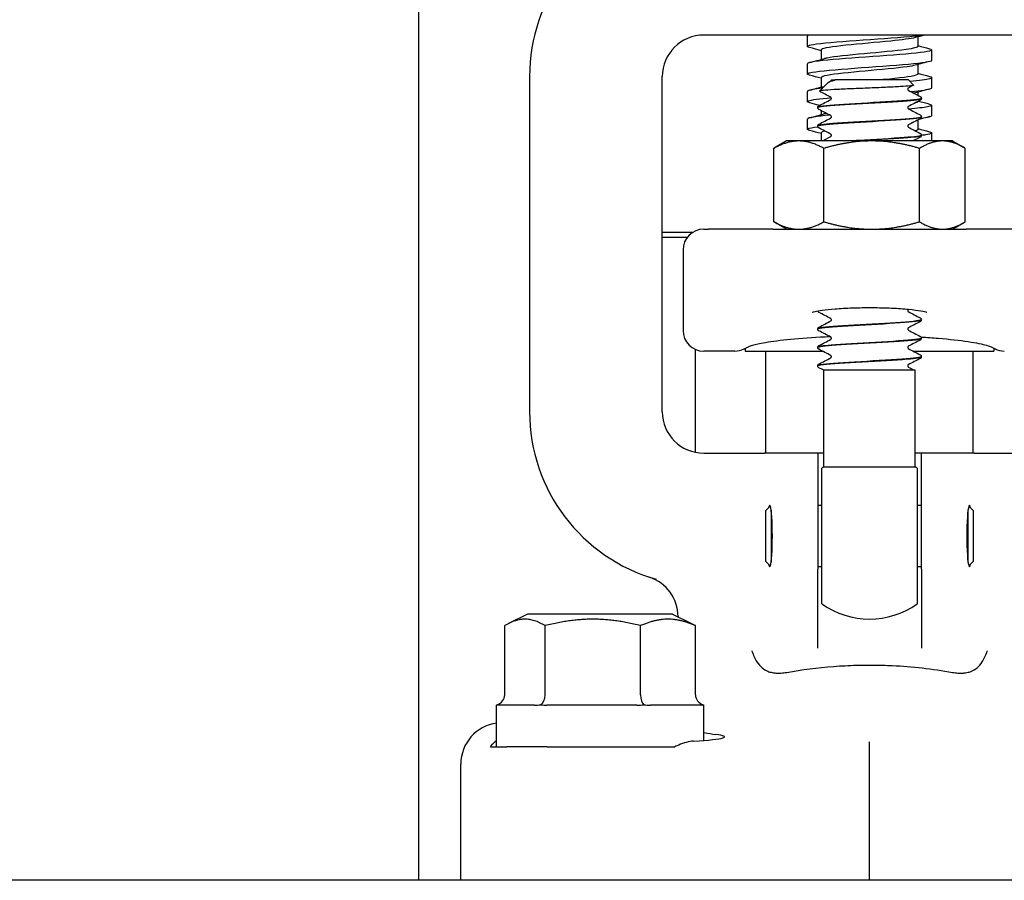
# Model space of a CAD drawing. Header units: inches. Extents: x 5 to 1128, y -85 to 748.
# Tile 587 of 656: x 916.86 to 919.83, y 337.61 to 340.2. Entities that reach past the tile are written whole.
import ezdxf

# ---------------------------------------------------------------- set-up
doc = ezdxf.new("R2010")
doc.units = ezdxf.units.IN
doc.header["$LTSCALE"] = 32
doc.header["$MEASUREMENT"] = 0
doc.layers.add('Visible (ANSI)', color=7, linetype='Continuous', lineweight=30)

msp = doc.modelspace()

# ---------------------------------------------------------------- linework, layer by layer
at = {"layer": 'Visible (ANSI)'}
for p, q in [((918.06578, 340.60867), (918.06578, 337.60867)), ((918.94613, 340.15617), (918.92578, 340.15617)), ((919.90544, 340.15617), (918.94613, 340.15617)), ((919.23828, 340.12229), (919.23828, 340.15318)), ((919.57162, 340.15096), (919.57162, 340.12229)), ((919.27995, 340.11152), (919.27995, 340.08285)), ((919.61328, 340.08063), (919.61328, 340.11152)), ((919.23828, 340.03896), (919.23828, 340.06985)), ((919.57162, 340.06763), (919.57162, 340.03896)), ((918.40078, 340.03117), (918.40078, 339.02117)), ((918.80078, 339.02117), (918.80078, 340.03117)), ((919.29946, 340.01212), (919.27476, 339.98742)), ((919.27995, 340.02819), (919.27995, 339.99952)), ((919.31072, 340.02117), (919.322, 340.02117)), ((919.31072, 340.02115), (919.31072, 340.02117)), ((919.54305, 340.02117), (919.322, 340.02117)), ((919.54305, 340.02117), (919.55852, 340.00571)), ((919.61328, 339.99729), (919.61328, 340.02818)), ((919.23828, 339.95563), (919.23828, 339.98652)), ((919.57162, 339.98429), (919.57162, 339.97467)), ((919.57162, 339.9564), (919.57162, 339.95563)), ((919.58203, 339.96524), (919.58203, 339.96583)), ((919.26953, 339.93744), (919.26953, 339.93802)), ((919.27995, 339.9286), (919.27995, 339.91619)), ((919.61328, 339.91396), (919.61328, 339.94485)), ((919.23828, 339.87229), (919.23828, 339.90318)), ((919.57162, 339.90079), (919.57162, 339.87229)), ((919.58203, 339.90963), (919.58203, 339.91021)), ((919.26953, 339.88183), (919.26953, 339.88241)), ((919.17578, 339.83717), (919.14124, 339.81723)), ((919.21256, 339.83717), (919.17578, 339.83717)), ((919.43221, 339.83717), (919.21256, 339.83717)), ((919.27995, 339.86152), (919.27995, 339.83717)), ((919.64543, 339.83717), (919.43221, 339.83717)), ((919.58203, 339.85402), (919.58203, 339.8546)), ((919.61328, 339.83717), (919.61328, 339.86152)), ((919.67578, 339.83717), (919.64543, 339.83717)), ((919.67578, 339.83717), (919.71033, 339.81723)), ((919.1372, 339.5935), (919.1372, 339.81484)), ((919.28792, 339.5935), (919.28792, 339.81484)), ((919.5765, 339.5935), (919.5765, 339.81484)), ((919.71436, 339.5935), (919.71436, 339.81484)), ((918.92578, 339.57117), (918.94003, 339.57117)), ((919.13433, 339.57117), (918.94003, 339.57117)), ((919.13433, 339.57117), (919.71723, 339.57117)), ((919.17578, 339.57117), (919.14124, 339.59111)), ((919.67578, 339.57117), (919.71033, 339.59111)), ((919.91153, 339.57117), (919.71723, 339.57117)), ((918.80078, 339.56179), (918.89286, 339.56179)), ((918.87578, 339.54617), (918.80078, 339.54617)), ((918.86328, 339.50867), (918.86328, 339.26622)), ((919.58203, 339.29791), (919.58203, 339.29849)), ((919.26953, 339.2701), (919.26953, 339.27069)), ((919.58203, 339.2423), (919.58203, 339.24288)), ((919.05078, 339.21196), (919.05078, 339.20372)), ((919.26953, 339.21449), (919.26953, 339.21508)), ((919.80078, 339.21196), (919.80078, 339.20372)), ((918.90078, 338.89869), (918.90078, 339.20894)), ((919.01953, 339.20372), (918.92578, 339.20372)), ((919.05078, 339.20372), (919.28363, 339.20372)), ((919.11328, 338.89617), (919.11328, 339.20372)), ((919.55711, 339.20372), (919.80078, 339.20372)), ((919.58203, 339.18669), (919.58203, 339.18727)), ((919.73828, 338.89617), (919.73828, 339.20372)), ((919.26953, 339.15888), (919.26953, 339.15946)), ((919.28828, 339.14617), (919.28733, 339.14617)), ((919.56328, 339.14617), (919.28828, 339.14617)), ((919.28828, 338.85496), (919.28828, 339.14617)), ((919.56328, 338.85496), (919.56328, 339.14617)), ((918.92578, 338.89617), (918.94613, 338.89617)), ((918.94613, 338.89617), (919.10907, 338.89617)), ((919.15672, 338.89617), (919.10907, 338.89617)), ((919.19664, 338.89617), (919.15672, 338.89617)), ((919.26953, 338.89617), (919.19664, 338.89617)), ((919.28828, 338.89617), (919.26953, 338.89617)), ((919.26953, 338.89617), (919.26953, 338.54629)), ((919.58203, 338.89617), (919.56328, 338.89617)), ((919.58203, 338.54629), (919.58203, 338.89617)), ((919.65493, 338.89617), (919.58203, 338.89617)), ((919.69484, 338.89617), (919.65493, 338.89617)), ((919.7425, 338.89617), (919.69484, 338.89617)), ((919.7425, 338.89617), (919.90544, 338.89617)), ((919.28828, 338.85496), (919.56328, 338.85496)), ((919.28203, 338.44163), (919.28203, 338.85071)), ((919.56953, 338.85071), (919.56953, 338.44163)), ((919.11328, 338.72304), (919.12645, 338.73621)), ((919.28203, 338.73867), (919.26953, 338.73867)), ((919.58203, 338.73867), (919.56953, 338.73867)), ((919.73828, 338.72304), (919.72511, 338.73621)), ((919.11328, 338.56929), (919.11328, 338.72304)), ((919.12891, 338.72449), (919.12891, 338.56785)), ((919.72266, 338.56785), (919.72266, 338.72449)), ((919.73828, 338.72304), (919.73828, 338.56929)), ((919.11328, 338.56929), (919.12645, 338.55612)), ((919.73828, 338.56929), (919.72511, 338.55612)), ((919.28203, 338.55367), (919.26953, 338.55367)), ((919.26953, 338.3079), (919.26953, 338.54629)), ((919.58203, 338.55367), (919.56953, 338.55367)), ((919.58203, 338.54629), (919.58203, 338.3079)), ((918.39453, 338.41117), (918.33744, 338.38262)), ((918.83203, 338.41117), (918.39453, 338.41117)), ((918.83203, 338.41117), (918.88913, 338.38262)), ((918.84828, 338.40352), (918.84828, 338.40304)), ((918.32571, 338.16742), (918.32571, 338.37621)), ((918.44771, 338.16742), (918.44771, 338.37621)), ((918.73528, 338.16742), (918.73528, 338.37621)), ((918.90086, 338.16742), (918.90086, 338.37621)), ((918.41595, 338.13617), (918.30078, 338.13617)), ((918.30078, 338.01117), (918.30078, 338.13617)), ((918.72447, 338.13617), (918.45307, 338.13617)), ((918.9218, 338.13617), (918.76554, 338.13617)), ((918.92578, 338.13617), (918.92575, 338.13617)), ((918.92578, 338.03022), (918.92578, 338.13617)), ((919.42578, 337.90082), (919.42578, 338.0257)), ((918.28275, 338.01117), (918.30078, 338.01117)), ((918.30078, 338.01117), (918.32756, 338.01117)), ((918.32756, 338.01117), (918.33254, 338.01117)), ((918.45373, 338.01117), (918.33254, 338.01117)), ((918.45373, 338.01117), (918.83896, 338.01117)), ((918.19328, 337.60867), (918.19328, 337.95907)), ((919.42578, 337.60867), (919.42578, 337.90082)), ((948.55578, 337.60867), (914.05578, 337.60867))]:
    msp.add_line(p, q, dxfattribs=at)
for centre, radius, start, end in [((918.92578, 340.03117), 0.525, 105.80306, 180), ((918.92578, 340.03117), 0.125, 90, 180), ((918.92578, 339.50867), 0.0625, 90, 180), ((918.92578, 339.26622), 0.0625, 180, 270), ((919.01953, 339.26622), 0.0625, 270, 296.56505), ((919.83203, 339.26622), 0.0625, 243.43495, 270), ((918.92578, 339.02117), 0.525, 180, 254.19694), ((918.92578, 339.02117), 0.125, 180, 270), ((919.42578, 338.64617), 0.25, 123.36701, 125.09963), ((919.42578, 338.64617), 0.25, 54.90037, 56.63299), ((918.72328, 338.40352), 0.125, 0, 71.84803), ((919.42578, 338.64617), 0.25, 234.90037, 305.09963)]:
    msp.add_arc(centre, radius, start, end, dxfattribs=at)
for centre, major_axis, ratio, start_param, end_param in [((919.1246, 338.64617), (0, 0.0925), 0.0874887, 2.7361762, 6.6886017), ((919.72696, 338.64617), (0, 0.0925), 0.0874887, 5.8777689, 9.8301944), ((918.28976, 338.16742), (0.03595, 0), 0.8693335, 5.0590358, 6.2831853), ((918.42701, 338.16742), (0, -0.03125), 0.662309, 0.3466468, 1.5707963), ((918.75053, 338.16742), (0, -0.03125), 0.4879975, 4.712389, 5.9365385), ((918.93681, 338.16742), (0.03595, 0), 0.8693335, 3.1415927, 4.3657422), ((918.31876, 337.9585), (-0.10779, 0.06457), 0.9948398, 5.3935797, 6.8206087), ((918.61328, 338.04109), (-0.375, 0), 0.0524078, 2.4220006, 3.5274759)]:
    msp.add_ellipse(centre, major_axis=major_axis, ratio=ratio, start_param=start_param, end_param=end_param, dxfattribs=at)
for points, knots in [([(919.24498, 340.11875), (919.23171, 340.12238), (919.2393, 340.126), (919.26618, 340.12962), (919.29626, 340.13368), (919.34981, 340.13773), (919.40683, 340.14179), (919.46384, 340.14584), (919.52303, 340.14989), (919.5623, 340.15394), (919.56949, 340.15469), (919.57598, 340.15543), (919.58173, 340.15617)], [-119.647505, -119.647505, -119.647505, -119.647505, -118.8280574, -118.8280574, -118.8280574, -117.9109695, -117.9109695, -117.9109695, -116.994168, -116.994168, -116.994168, -116.826406, -116.826406, -116.826406, -116.826406]), ([(919.56325, 340.1487), (919.55046, 340.14525), (919.52369, 340.14181), (919.48961, 340.13836), (919.44742, 340.13409), (919.39521, 340.12983), (919.35431, 340.12556), (919.31352, 340.1213), (919.2851, 340.11705), (919.28062, 340.11279), (919.28017, 340.11237), (919.27997, 340.11194), (919.27999, 340.11152)], [116.5770818, 116.5770818, 116.5770818, 116.5770818, 117.3567332, 117.3567332, 117.3567332, 118.3219159, 118.3219159, 118.3219159, 119.2846371, 119.2846371, 119.2846371, 119.3805208, 119.3805208, 119.3805208, 119.3805208]), ([(919.60633, 340.11506), (919.61335, 340.11318), (919.61512, 340.11131), (919.61096, 340.10943), (919.60207, 340.10542), (919.56631, 340.10141), (919.51675, 340.0974), (919.46721, 340.0934), (919.40497, 340.08939), (919.35279, 340.08538), (919.30062, 340.08138), (919.25964, 340.07737), (919.24482, 340.07336), (919.24049, 340.07219), (919.23842, 340.07102), (919.2385, 340.06985)], [115.971944, 115.971944, 115.971944, 115.971944, 116.3964197, 116.3964197, 116.3964197, 117.3031904, 117.3031904, 117.3031904, 118.2096177, 118.2096177, 118.2096177, 119.1157111, 119.1157111, 119.1157111, 119.3805208, 119.3805208, 119.3805208, 119.3805208]), ([(919.57143, 340.12229), (919.5712, 340.11913), (919.55862, 340.11596), (919.53574, 340.11279), (919.50491, 340.10852), (919.45623, 340.10425), (919.40959, 340.09998), (919.36297, 340.09572), (919.31969, 340.09145), (919.29743, 340.08719), (919.29382, 340.0865), (919.29078, 340.0858), (919.28831, 340.08511)], [116.2389282, 116.2389282, 116.2389282, 116.2389282, 116.9556341, 116.9556341, 116.9556341, 117.920977, 117.920977, 117.920977, 118.8859376, 118.8859376, 118.8859376, 119.0423672, 119.0423672, 119.0423672, 119.0423672]), ([(919.24513, 340.03542), (919.23425, 340.0384), (919.23693, 340.04139), (919.25366, 340.04437), (919.27644, 340.04843), (919.32477, 340.0525), (919.38051, 340.05656), (919.43624, 340.06062), (919.49812, 340.06468), (919.54295, 340.06875), (919.58666, 340.07271), (919.6132, 340.07667), (919.61328, 340.08063)], [-125.9306903, -125.9306903, -125.9306903, -125.9306903, -125.2559201, -125.2559201, -125.2559201, -124.3367513, -124.3367513, -124.3367513, -123.417888, -123.417888, -123.417888, -122.5221135, -122.5221135, -122.5221135, -122.5221135]), ([(919.56308, 340.06537), (919.55756, 340.06383), (919.54935, 340.06229), (919.53864, 340.06076), (919.50857, 340.05644), (919.4597, 340.05212), (919.41241, 340.0478), (919.36519, 340.04349), (919.32093, 340.03918), (919.29805, 340.03486), (919.28624, 340.03264), (919.2803, 340.03041), (919.28029, 340.02819)], [122.8602671, 122.8602671, 122.8602671, 122.8602671, 123.207942, 123.207942, 123.207942, 124.1847103, 124.1847103, 124.1847103, 125.1601902, 125.1601902, 125.1601902, 125.6637061, 125.6637061, 125.6637061, 125.6637061]), ([(919.29946, 340.01212), (919.29991, 340.01256), (919.30047, 340.01301), (919.30459, 340.01578), (919.31096, 340.01813), (919.32004, 340.02057)], [-0.14549402, -0.14549402, -0.14549402, -0.14549402, -0.12168954, -0.12168954, 0, 0, 0, 0]), ([(919.3091, 340.01777), (919.30913, 340.01779), (919.30929, 340.01788), (919.30978, 340.0184), (919.31006, 340.01874), (919.31054, 340.01975), (919.31072, 340.02044), (919.31072, 340.02115)], [0.005742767, 0.005742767, 0.005742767, 0.005742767, 0.02135506, 0.02135506, 0.032660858, 0.032660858, 0.044379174, 0.044379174, 0.044379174, 0.044379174]), ([(919.57139, 340.03896), (919.57148, 340.0377), (919.56962, 340.03644), (919.56572, 340.03518), (919.55234, 340.03085), (919.51528, 340.02653), (919.47001, 340.02221), (919.46636, 340.02187), (919.46267, 340.02152), (919.45895, 340.02117)], [122.5221135, 122.5221135, 122.5221135, 122.5221135, 122.8074999, 122.8074999, 122.8074999, 123.7848109, 123.7848109, 123.7848109, 123.8635183, 123.8635183, 123.8635183, 123.8635183]), ([(919.60632, 340.03173), (919.61489, 340.02941), (919.61545, 340.02709), (919.60711, 340.02477), (919.59746, 340.02209), (919.57602, 340.01941), (919.5473, 340.01672)], [122.2551293, 122.2551293, 122.2551293, 122.2551293, 122.779391, 122.779391, 122.779391, 123.3864156, 123.3864156, 123.3864156, 123.3864156]), ([(919.28348, 339.9959), (919.26034, 339.99336), (919.24476, 339.99083), (919.23997, 339.9883), (919.23885, 339.98771), (919.23832, 339.98711), (919.23836, 339.98652)], [124.95658952, 124.95658952, 124.95658952, 124.95658952, 125.52946032, 125.52946032, 125.52946032, 125.66370614, 125.66370614, 125.66370614, 125.66370614]), ([(919.55852, 340.00571), (919.55863, 340.0056), (919.55867, 340.00549), (919.55841, 340.00461), (919.55475, 340.00386), (919.54094, 340.00235), (919.53083, 340.0016), (919.50531, 340.00008), (919.49008, 339.99933), (919.45637, 339.99782), (919.43818, 339.99707), (919.40117, 339.99556), (919.3827, 339.99481), (919.34793, 339.99329), (919.33201, 339.99254), (919.30487, 339.99103), (919.29399, 339.99028), (919.27887, 339.98876), (919.27487, 339.98801), (919.27461, 339.9871), (919.27475, 339.98693), (919.27506, 339.98677)], [-1.3014574, -1.3014574, -1.3014574, -1.3014574, -1.2822742, -1.2822742, -1.1486049, -1.1486049, -1.0127327, -1.0127327, -0.8746582, -0.8746582, -0.7343822, -0.7343822, -0.5919052, -0.5919052, -0.4472279, -0.4472279, -0.3003508, -0.3003508, -0.1512747, -0.1512747, -0.1188582, -0.1188582, -0.1188582, -0.1188582]), ([(919.54247, 339.99671), (919.54247, 339.99671), (919.54231, 339.99664), (919.54178, 339.99609), (919.54151, 339.99575), (919.54103, 339.99473), (919.54085, 339.99404), (919.54085, 339.99334)], [0.003893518, 0.003893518, 0.003893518, 0.003893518, 0.02135506, 0.02135506, 0.032660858, 0.032660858, 0.044379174, 0.044379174, 0.044379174, 0.044379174]), ([(919.54085, 339.99334), (919.54085, 339.99227), (919.54129, 339.99127), (919.542, 339.99031), (919.54225, 339.99012), (919.54244, 339.98998), (919.54247, 339.98997), (919.54247, 339.98997)], [0, 0, 0, 0, 0.017919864, 0.017919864, 0.032518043, 0.032518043, 0.040461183, 0.040461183, 0.040461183, 0.040461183]), ([(919.54973, 339.98606), (919.58183, 339.98911), (919.60421, 339.99216), (919.61097, 339.99521), (919.61251, 339.9959), (919.61323, 339.9966), (919.61317, 339.99729)], [-129.65259861, -129.65259861, -129.65259861, -129.65259861, -128.96260318, -128.96260318, -128.96260318, -128.8052988, -128.8052988, -128.8052988, -128.8052988]), ([(919.24524, 339.95209), (919.2378, 339.95408), (919.23629, 339.95607), (919.24145, 339.95807), (919.24971, 339.96126), (919.27494, 339.96446), (919.31029, 339.96765)], [-132.2138756, -132.2138756, -132.2138756, -132.2138756, -131.7629263, -131.7629263, -131.7629263, -131.0404373, -131.0404373, -131.0404373, -131.0404373]), ([(919.58201, 339.96585), (919.58203, 339.96566), (919.58194, 339.96547), (919.58174, 339.96528), (919.5787, 339.96247), (919.55038, 339.95965), (919.50811, 339.95683), (919.46587, 339.95402), (919.41081, 339.9512), (919.36502, 339.94839), (919.31923, 339.94557), (919.28391, 339.94276), (919.2732, 339.93994), (919.27077, 339.9393), (919.26962, 339.93866), (919.26969, 339.93802)], [6.2803244, 6.2803244, 6.2803244, 6.2803244, 6.3443154, 6.3443154, 6.3443154, 7.2990044, 7.2990044, 7.2990044, 8.2534333, 8.2534333, 8.2534333, 9.2076053, 9.2076053, 9.2076053, 9.424778, 9.424778, 9.424778, 9.424778]), ([(919.26983, 339.93741), (919.2697, 339.93849), (919.27293, 339.93957), (919.27967, 339.94064), (919.2972, 339.94345), (919.33802, 339.94625), (919.38588, 339.94905), (919.43439, 339.9519), (919.48884, 339.95474), (919.52705, 339.95758), (919.56139, 339.96014), (919.58179, 339.96269), (919.582, 339.96524)], [-15.7108241, -15.7108241, -15.7108241, -15.7108241, -15.3458188, -15.3458188, -15.3458188, -14.3954331, -14.3954331, -14.3954331, -13.4320997, -13.4320997, -13.4320997, -12.5663706, -12.5663706, -12.5663706, -12.5663706]), ([(919.31072, 339.96553), (919.31072, 339.96661), (919.31027, 339.9676), (919.30957, 339.96856), (919.30931, 339.96875), (919.30913, 339.96889), (919.30909, 339.96891), (919.30909, 339.96891)], [0, 0, 0, 0, 0.017919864, 0.017919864, 0.032518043, 0.032518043, 0.040461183, 0.040461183, 0.040461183, 0.040461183]), ([(919.3091, 339.96216), (919.30913, 339.96218), (919.30929, 339.96227), (919.30978, 339.96279), (919.31006, 339.96313), (919.31054, 339.96414), (919.31072, 339.96483), (919.31072, 339.96553)], [0.005742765, 0.005742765, 0.005742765, 0.005742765, 0.02135506, 0.02135506, 0.032660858, 0.032660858, 0.044379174, 0.044379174, 0.044379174, 0.044379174]), ([(919.5783, 339.97117), (919.57893, 339.97084), (919.5796, 339.97044), (919.58071, 339.9693), (919.5811, 339.9688), (919.58175, 339.96751), (919.58199, 339.96669), (919.58203, 339.96585)], [0, 0, 0, 0, 0.022095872, 0.022095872, 0.033561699, 0.033561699, 0.045438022, 0.045438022, 0.045438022, 0.045438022]), ([(919.58203, 339.96522), (919.58197, 339.96408), (919.58155, 339.96302), (919.58057, 339.96155), (919.58004, 339.96107), (919.57912, 339.96036), (919.5787, 339.96011), (919.5783, 339.9599)], [0, 0, 0, 0, 0.015967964, 0.015967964, 0.031253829, 0.031253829, 0.045415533, 0.045415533, 0.045415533, 0.045415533]), ([(919.26953, 339.93805), (919.26959, 339.93918), (919.27002, 339.94024), (919.271, 339.94171), (919.27153, 339.9422), (919.27245, 339.9429), (919.27286, 339.94315), (919.27327, 339.94336)], [0, 0, 0, 0, 0.015967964, 0.015967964, 0.031253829, 0.031253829, 0.045415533, 0.045415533, 0.045415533, 0.045415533]), ([(919.27327, 339.93209), (919.27264, 339.93243), (919.27196, 339.93283), (919.27086, 339.93397), (919.27047, 339.93446), (919.26982, 339.93575), (919.26958, 339.93657), (919.26953, 339.93741)], [0, 0, 0, 0, 0.022095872, 0.022095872, 0.033561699, 0.033561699, 0.045438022, 0.045438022, 0.045438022, 0.045438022]), ([(919.54247, 339.9411), (919.54247, 339.9411), (919.54231, 339.94103), (919.54178, 339.94048), (919.54151, 339.94014), (919.54103, 339.93912), (919.54085, 339.93843), (919.54085, 339.93773)], [0.003893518, 0.003893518, 0.003893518, 0.003893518, 0.02135506, 0.02135506, 0.032660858, 0.032660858, 0.044379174, 0.044379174, 0.044379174, 0.044379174]), ([(919.54085, 339.93773), (919.54085, 339.93666), (919.54129, 339.93566), (919.542, 339.9347), (919.54225, 339.93451), (919.54244, 339.93437), (919.54247, 339.93436), (919.54247, 339.93436)], [0, 0, 0, 0, 0.017919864, 0.017919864, 0.032518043, 0.032518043, 0.040461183, 0.040461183, 0.040461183, 0.040461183]), ([(919.60641, 339.94839), (919.6168, 339.94555), (919.61494, 339.94271), (919.60018, 339.93986), (919.58854, 339.93762), (919.56902, 339.93538), (919.54457, 339.93314)], [128.5383146, 128.5383146, 128.5383146, 128.5383146, 129.1813969, 129.1813969, 129.1813969, 129.6884867, 129.6884867, 129.6884867, 129.6884867]), ([(919.30618, 339.91484), (919.26578, 339.91112), (919.24031, 339.90739), (919.23841, 339.90367), (919.23832, 339.9035), (919.23829, 339.90334), (919.23829, 339.90318)], [131.0679976, 131.0679976, 131.0679976, 131.0679976, 131.91067597, 131.91067597, 131.91067597, 131.94689145, 131.94689145, 131.94689145, 131.94689145]), ([(919.26954, 339.8818), (919.26951, 339.88452), (919.29273, 339.88723), (919.33076, 339.88994), (919.37013, 339.89275), (919.42434, 339.89556), (919.47175, 339.89837), (919.51906, 339.90118), (919.55837, 339.90398), (919.57402, 339.90679), (919.57932, 339.90773), (919.58186, 339.90868), (919.58177, 339.90963)], [-21.9940094, -21.9940094, -21.9940094, -21.9940094, -21.0740719, -21.0740719, -21.0740719, -20.1217618, -20.1217618, -20.1217618, -19.1712317, -19.1712317, -19.1712317, -18.8495559, -18.8495559, -18.8495559, -18.8495559]), ([(919.5817, 339.91024), (919.58179, 339.90889), (919.57661, 339.90754), (919.56611, 339.90618), (919.54428, 339.90337), (919.50003, 339.90056), (919.45106, 339.89775), (919.40209, 339.89494), (919.34968, 339.89213), (919.31476, 339.88932), (919.28616, 339.88701), (919.26991, 339.88471), (919.26964, 339.88241)], [12.5635097, 12.5635097, 12.5635097, 12.5635097, 13.0217811, 13.0217811, 13.0217811, 13.9747115, 13.9747115, 13.9747115, 14.9274022, 14.9274022, 14.9274022, 15.7079633, 15.7079633, 15.7079633, 15.7079633]), ([(919.29594, 339.92022), (919.29402, 339.91984), (919.29228, 339.91947), (919.29071, 339.91909), (919.28982, 339.91887), (919.28899, 339.91866), (919.28822, 339.91845)], [131.4746451, 131.4746451, 131.4746451, 131.4746451, 131.56042168, 131.56042168, 131.56042168, 131.60873779, 131.60873779, 131.60873779, 131.60873779]), ([(919.31072, 339.90992), (919.31072, 339.911), (919.31027, 339.91199), (919.30957, 339.91295), (919.30931, 339.91314), (919.30913, 339.91328), (919.30909, 339.9133), (919.30909, 339.9133)], [0, 0, 0, 0, 0.017919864, 0.017919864, 0.032518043, 0.032518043, 0.040461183, 0.040461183, 0.040461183, 0.040461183]), ([(919.3091, 339.90655), (919.30913, 339.90657), (919.30929, 339.90666), (919.30978, 339.90717), (919.31006, 339.90752), (919.31054, 339.90853), (919.31072, 339.90922), (919.31072, 339.90992)], [0.005742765, 0.005742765, 0.005742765, 0.005742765, 0.02135506, 0.02135506, 0.032660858, 0.032660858, 0.044379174, 0.044379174, 0.044379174, 0.044379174]), ([(919.5783, 339.91556), (919.57893, 339.91523), (919.5796, 339.91483), (919.58071, 339.91369), (919.5811, 339.91319), (919.58175, 339.9119), (919.58199, 339.91108), (919.58203, 339.91024)], [0, 0, 0, 0, 0.022095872, 0.022095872, 0.033561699, 0.033561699, 0.045438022, 0.045438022, 0.045438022, 0.045438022]), ([(919.58203, 339.90961), (919.58197, 339.90847), (919.58155, 339.90741), (919.58057, 339.90594), (919.58004, 339.90546), (919.57912, 339.90475), (919.5787, 339.9045), (919.5783, 339.90429)], [0, 0, 0, 0, 0.015967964, 0.015967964, 0.031253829, 0.031253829, 0.045415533, 0.045415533, 0.045415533, 0.045415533]), ([(919.58035, 339.90601), (919.59107, 339.90734), (919.59949, 339.90868), (919.60503, 339.91001), (919.61049, 339.91133), (919.61312, 339.91264), (919.61303, 339.91396)], [-135.68835269, -135.68835269, -135.68835269, -135.68835269, -135.38632894, -135.38632894, -135.38632894, -135.0884841, -135.0884841, -135.0884841, -135.0884841]), ([(919.24522, 339.86875), (919.2387, 339.87049), (919.23668, 339.87223), (919.23977, 339.87397), (919.24341, 339.87601), (919.25409, 339.87806), (919.27015, 339.88011)], [-138.49706092, -138.49706092, -138.49706092, -138.49706092, -138.10400052, -138.10400052, -138.10400052, -137.64103275, -137.64103275, -137.64103275, -137.64103275]), ([(919.26953, 339.88243), (919.26959, 339.88357), (919.27002, 339.88463), (919.271, 339.8861), (919.27153, 339.88659), (919.27245, 339.88729), (919.27286, 339.88754), (919.27327, 339.88775)], [0, 0, 0, 0, 0.015967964, 0.015967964, 0.031253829, 0.031253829, 0.045415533, 0.045415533, 0.045415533, 0.045415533]), ([(919.27327, 339.87648), (919.27264, 339.87682), (919.27196, 339.87722), (919.27086, 339.87835), (919.27047, 339.87885), (919.26982, 339.88014), (919.26958, 339.88096), (919.26953, 339.8818)], [0, 0, 0, 0, 0.022095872, 0.022095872, 0.033561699, 0.033561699, 0.045438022, 0.045438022, 0.045438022, 0.045438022]), ([(919.54247, 339.88549), (919.54247, 339.88549), (919.54231, 339.88542), (919.54178, 339.88487), (919.54151, 339.88452), (919.54103, 339.88351), (919.54085, 339.88282), (919.54085, 339.88212)], [0.003893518, 0.003893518, 0.003893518, 0.003893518, 0.02135506, 0.02135506, 0.032660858, 0.032660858, 0.044379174, 0.044379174, 0.044379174, 0.044379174]), ([(919.54085, 339.88212), (919.54085, 339.88104), (919.54129, 339.88005), (919.542, 339.87909), (919.54225, 339.8789), (919.54244, 339.87876), (919.54247, 339.87874), (919.54247, 339.87874)], [0, 0, 0, 0, 0.017919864, 0.017919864, 0.032518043, 0.032518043, 0.040461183, 0.040461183, 0.040461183, 0.040461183]), ([(919.57135, 339.87229), (919.57143, 339.87081), (919.56884, 339.86932), (919.56345, 339.86783), (919.5634, 339.86782), (919.56336, 339.86781), (919.56332, 339.8678)], [135.0884841, 135.0884841, 135.0884841, 135.0884841, 135.42476509, 135.42476509, 135.42476509, 135.42748803, 135.42748803, 135.42748803, 135.42748803]), ([(919.6065, 339.86506), (919.61804, 339.86189), (919.61412, 339.85873), (919.59468, 339.85556), (919.59097, 339.85496), (919.58671, 339.85435), (919.58196, 339.85375)], [134.82149994, 134.82149994, 134.82149994, 134.82149994, 135.53765459, 135.53765459, 135.53765459, 135.67435376, 135.67435376, 135.67435376, 135.67435376]), ([(919.31072, 339.85431), (919.31072, 339.85539), (919.31027, 339.85638), (919.30957, 339.85734), (919.30931, 339.85753), (919.30913, 339.85767), (919.30909, 339.85769), (919.30909, 339.85769)], [0, 0, 0, 0, 0.017919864, 0.017919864, 0.032518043, 0.032518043, 0.040461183, 0.040461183, 0.040461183, 0.040461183]), ([(919.3091, 339.85094), (919.30913, 339.85096), (919.30929, 339.85105), (919.30978, 339.85156), (919.31006, 339.85191), (919.31054, 339.85292), (919.31072, 339.85361), (919.31072, 339.85431)], [0.005742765, 0.005742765, 0.005742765, 0.005742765, 0.02135506, 0.02135506, 0.032660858, 0.032660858, 0.044379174, 0.044379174, 0.044379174, 0.044379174]), ([(919.58198, 339.85463), (919.58187, 339.85215), (919.56287, 339.84967), (919.53033, 339.84719), (919.49351, 339.84438), (919.44031, 339.84157), (919.39194, 339.83877), (919.38276, 339.83824), (919.37379, 339.8377), (919.36516, 339.83717)], [18.846695, 18.846695, 18.846695, 18.846695, 19.6873602, 19.6873602, 19.6873602, 20.6386727, 20.6386727, 20.6386727, 20.8193201, 20.8193201, 20.8193201, 20.8193201]), ([(919.37476, 339.83717), (919.38553, 339.83782), (919.39671, 339.83847), (919.40807, 339.83911), (919.45714, 339.84191), (919.50842, 339.84471), (919.54158, 339.84751), (919.56732, 339.84968), (919.5816, 339.85185), (919.58186, 339.85402)], [-27.0367377, -27.0367377, -27.0367377, -27.0367377, -26.8171228, -26.8171228, -26.8171228, -25.8688703, -25.8688703, -25.8688703, -25.1327412, -25.1327412, -25.1327412, -25.1327412]), ([(919.5783, 339.85995), (919.57893, 339.85962), (919.5796, 339.85921), (919.58071, 339.85808), (919.5811, 339.85758), (919.58175, 339.85629), (919.58199, 339.85547), (919.58203, 339.85463)], [0, 0, 0, 0, 0.022095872, 0.022095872, 0.033561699, 0.033561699, 0.045438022, 0.045438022, 0.045438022, 0.045438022]), ([(919.58203, 339.854), (919.58197, 339.85286), (919.58155, 339.8518), (919.58057, 339.85033), (919.58004, 339.84985), (919.57912, 339.84914), (919.5787, 339.84889), (919.5783, 339.84868)], [0, 0, 0, 0, 0.015967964, 0.015967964, 0.031253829, 0.031253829, 0.045415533, 0.045415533, 0.045415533, 0.045415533]), ([(919.25307, 339.32074), (919.25307, 339.32074), (919.25337, 339.32086), (919.25521, 339.32146), (919.25793, 339.32223), (919.2669, 339.32424), (919.27423, 339.32557), (919.29387, 339.32838), (919.30702, 339.32983), (919.33766, 339.33235), (919.35546, 339.33338), (919.39332, 339.33472), (919.41343, 339.33503), (919.45352, 339.33482), (919.47348, 339.33431), (919.51086, 339.33255), (919.52831, 339.33131), (919.55823, 339.32835), (919.57091, 339.32664), (919.58884, 339.32345), (919.59501, 339.32188), (919.59812, 339.32089), (919.59849, 339.32075), (919.59849, 339.32075)], [1.8945028, 1.8945028, 1.8945028, 1.8945028, 1.9543113, 1.9543113, 2.1015966, 2.1015966, 2.3153124, 2.3153124, 2.5832169, 2.5832169, 2.8771615, 2.8771615, 3.1801453, 3.1801453, 3.484918, 3.484918, 3.7864684, 3.7864684, 4.0748758, 4.0748758, 4.3212229, 4.3212229, 4.3886825, 4.3886825, 4.3886825, 4.3886825]), ([(919.54247, 339.32938), (919.54247, 339.32938), (919.54231, 339.32931), (919.54178, 339.32876), (919.54151, 339.32841), (919.54103, 339.3274), (919.54085, 339.32671), (919.54085, 339.32601)], [0.003893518, 0.003893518, 0.003893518, 0.003893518, 0.02135506, 0.02135506, 0.032660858, 0.032660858, 0.044379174, 0.044379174, 0.044379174, 0.044379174]), ([(919.58199, 339.29852), (919.58203, 339.29823), (919.58181, 339.29794), (919.58132, 339.29765), (919.5766, 339.29485), (919.54701, 339.29205), (919.50427, 339.28925), (919.46156, 339.28645), (919.40684, 339.28365), (919.36179, 339.28085), (919.31598, 339.27801), (919.28142, 339.27517), (919.27219, 339.27232), (919.27042, 339.27178), (919.2696, 339.27123), (919.26966, 339.27069)], [81.6785481, 81.6785481, 81.6785481, 81.6785481, 81.7769581, 81.7769581, 81.7769581, 82.7259477, 82.7259477, 82.7259477, 83.6742001, 83.6742001, 83.6742001, 84.6382389, 84.6382389, 84.6382389, 84.8230016, 84.8230016, 84.8230016, 84.8230016]), ([(919.27327, 339.32037), (919.27264, 339.3207), (919.27196, 339.32111), (919.27086, 339.32224), (919.27047, 339.32274), (919.26995, 339.32376), (919.26979, 339.32421), (919.26968, 339.32468)], [0, 0, 0, 0, 0.022095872, 0.022095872, 0.033561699, 0.033561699, 0.040580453, 0.040580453, 0.040580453, 0.040580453]), ([(919.31072, 339.2982), (919.31072, 339.29927), (919.31027, 339.30027), (919.30957, 339.30123), (919.30931, 339.30142), (919.30913, 339.30156), (919.30909, 339.30157), (919.30909, 339.30157)], [0, 0, 0, 0, 0.017919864, 0.017919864, 0.032518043, 0.032518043, 0.040461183, 0.040461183, 0.040461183, 0.040461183]), ([(919.54085, 339.32601), (919.54085, 339.32493), (919.54129, 339.32394), (919.542, 339.32298), (919.54225, 339.32279), (919.54244, 339.32265), (919.54247, 339.32263), (919.54247, 339.32263)], [0, 0, 0, 0, 0.017919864, 0.017919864, 0.032518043, 0.032518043, 0.040461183, 0.040461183, 0.040461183, 0.040461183]), ([(919.5783, 339.30384), (919.57893, 339.3035), (919.5796, 339.3031), (919.58071, 339.30196), (919.5811, 339.30147), (919.58175, 339.30018), (919.58199, 339.29936), (919.58203, 339.29852)], [0, 0, 0, 0, 0.022095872, 0.022095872, 0.033561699, 0.033561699, 0.045438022, 0.045438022, 0.045438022, 0.045438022]), ([(919.26953, 339.27071), (919.26959, 339.27185), (919.27002, 339.27291), (919.271, 339.27438), (919.27153, 339.27486), (919.27245, 339.27557), (919.27286, 339.27582), (919.27327, 339.27603)], [0, 0, 0, 0, 0.015967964, 0.015967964, 0.031253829, 0.031253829, 0.045415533, 0.045415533, 0.045415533, 0.045415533]), ([(919.27327, 339.26476), (919.27264, 339.26509), (919.27196, 339.26549), (919.27086, 339.26663), (919.27047, 339.26713), (919.26982, 339.26842), (919.26958, 339.26924), (919.26953, 339.27008)], [0, 0, 0, 0, 0.022095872, 0.022095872, 0.033561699, 0.033561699, 0.045438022, 0.045438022, 0.045438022, 0.045438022]), ([(919.26978, 339.27008), (919.26965, 339.27097), (919.27183, 339.27186), (919.27646, 339.27275), (919.29106, 339.27556), (919.32955, 339.27837), (919.37658, 339.28117), (919.42361, 339.28398), (919.47796, 339.28679), (919.51796, 339.28959), (919.55748, 339.29236), (919.582, 339.29514), (919.58203, 339.29791)], [-91.1090478, -91.1090478, -91.1090478, -91.1090478, -90.8072453, -90.8072453, -90.8072453, -89.8557102, -89.8557102, -89.8557102, -88.9043978, -88.9043978, -88.9043978, -87.9645943, -87.9645943, -87.9645943, -87.9645943]), ([(919.3091, 339.29483), (919.30913, 339.29485), (919.30929, 339.29494), (919.30978, 339.29545), (919.31006, 339.29579), (919.31054, 339.29681), (919.31072, 339.2975), (919.31072, 339.2982)], [0.005742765, 0.005742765, 0.005742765, 0.005742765, 0.02135506, 0.02135506, 0.032660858, 0.032660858, 0.044379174, 0.044379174, 0.044379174, 0.044379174]), ([(919.54247, 339.27377), (919.54247, 339.27377), (919.54231, 339.2737), (919.54178, 339.27314), (919.54151, 339.2728), (919.54103, 339.27179), (919.54085, 339.2711), (919.54085, 339.2704)], [0.003893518, 0.003893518, 0.003893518, 0.003893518, 0.02135506, 0.02135506, 0.032660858, 0.032660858, 0.044379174, 0.044379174, 0.044379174, 0.044379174]), ([(919.54085, 339.2704), (919.54085, 339.26932), (919.54129, 339.26833), (919.542, 339.26737), (919.54225, 339.26718), (919.54244, 339.26704), (919.54247, 339.26702), (919.54247, 339.26702)], [0, 0, 0, 0, 0.017919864, 0.017919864, 0.032518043, 0.032518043, 0.040461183, 0.040461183, 0.040461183, 0.040461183]), ([(919.58203, 339.29788), (919.58197, 339.29675), (919.58155, 339.29569), (919.58057, 339.29422), (919.58004, 339.29373), (919.57912, 339.29303), (919.5787, 339.29278), (919.5783, 339.29257)], [0, 0, 0, 0, 0.015967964, 0.015967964, 0.031253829, 0.031253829, 0.045415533, 0.045415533, 0.045415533, 0.045415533]), ([(919.06098, 339.21698), (919.0618, 339.21738), (919.06514, 339.21879), (919.07799, 339.2228), (919.08996, 339.22573), (919.12409, 339.23213), (919.14833, 339.23558), (919.20639, 339.2418), (919.24095, 339.24449), (919.28704, 339.24692), (919.29631, 339.24736), (919.3057, 339.24775)], [-1.3066841, -1.3066841, -1.3066841, -1.3066841, -1.17116986, -1.17116986, -0.95868192, -0.95868192, -0.68297086, -0.68297086, -0.38127091, -0.38127091, -0.30679304, -0.30679304, -0.30679304, -0.30679304]), ([(919.26956, 339.21447), (919.26963, 339.21704), (919.29018, 339.21961), (919.3248, 339.22218), (919.36267, 339.22499), (919.41639, 339.2278), (919.46447, 339.23061), (919.51255, 339.23342), (919.55373, 339.23623), (919.57158, 339.23904), (919.57847, 339.24013), (919.58181, 339.24121), (919.58174, 339.2423)], [-97.3922331, -97.3922331, -97.3922331, -97.3922331, -96.5212894, -96.5212894, -96.5212894, -95.568359, -95.568359, -95.568359, -94.6156683, -94.6156683, -94.6156683, -94.2477796, -94.2477796, -94.2477796, -94.2477796]), ([(919.5817, 339.24291), (919.58175, 339.24141), (919.57534, 339.23991), (919.56257, 339.23842), (919.5386, 339.23561), (919.49285, 339.2328), (919.44357, 339.22999), (919.39438, 339.22718), (919.34298, 339.22438), (919.3098, 339.22158), (919.28417, 339.21941), (919.26994, 339.21724), (919.26969, 339.21508)], [87.9617334, 87.9617334, 87.9617334, 87.9617334, 88.4689986, 88.4689986, 88.4689986, 89.4213086, 89.4213086, 89.4213086, 90.3718388, 90.3718388, 90.3718388, 91.106187, 91.106187, 91.106187, 91.106187]), ([(919.31072, 339.24259), (919.31072, 339.24366), (919.31027, 339.24466), (919.30957, 339.24562), (919.30931, 339.24581), (919.30913, 339.24595), (919.30909, 339.24596), (919.30909, 339.24596)], [0, 0, 0, 0, 0.017919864, 0.017919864, 0.032518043, 0.032518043, 0.040461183, 0.040461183, 0.040461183, 0.040461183]), ([(919.3091, 339.23922), (919.30913, 339.23924), (919.30929, 339.23932), (919.30978, 339.23984), (919.31006, 339.24018), (919.31054, 339.2412), (919.31072, 339.24189), (919.31072, 339.24259)], [0.005742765, 0.005742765, 0.005742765, 0.005742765, 0.02135506, 0.02135506, 0.032660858, 0.032660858, 0.044379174, 0.044379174, 0.044379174, 0.044379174]), ([(919.5783, 339.24822), (919.57893, 339.24789), (919.5796, 339.24749), (919.58071, 339.24635), (919.5811, 339.24586), (919.58175, 339.24457), (919.58199, 339.24375), (919.58203, 339.24291)], [0, 0, 0, 0, 0.022095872, 0.022095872, 0.033561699, 0.033561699, 0.045438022, 0.045438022, 0.045438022, 0.045438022]), ([(919.58203, 339.24227), (919.58197, 339.24114), (919.58155, 339.24008), (919.58057, 339.23861), (919.58004, 339.23812), (919.57912, 339.23742), (919.5787, 339.23717), (919.5783, 339.23696)], [0, 0, 0, 0, 0.015967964, 0.015967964, 0.031253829, 0.031253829, 0.045415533, 0.045415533, 0.045415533, 0.045415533]), ([(919.58092, 339.24604), (919.59889, 339.24504), (919.61626, 339.24386), (919.66704, 339.23977), (919.69776, 339.23633), (919.74701, 339.22887), (919.76626, 339.22478), (919.78508, 339.21932), (919.7896, 339.21746), (919.79059, 339.21698)], [0.40112032, 0.40112032, 0.40112032, 0.40112032, 0.54913888, 0.54913888, 0.8554124, 0.8554124, 1.14497525, 1.14497525, 1.3066841, 1.3066841, 1.3066841, 1.3066841]), ([(919.04748, 339.21032), (919.04748, 339.21032), (919.04767, 339.21041), (919.04839, 339.21077), (919.04894, 339.21105), (919.05039, 339.21177), (919.0513, 339.21222), (919.05346, 339.21329), (919.05472, 339.21391), (919.05759, 339.21532), (919.0592, 339.21611), (919.06098, 339.21698)], [0.27328248, 0.27328248, 0.27328248, 0.27328248, 0.32793947, 0.32793947, 0.38259647, 0.38259647, 0.43725346, 0.43725346, 0.49191046, 0.49191046, 0.54656745, 0.54656745, 0.54656745, 0.54656745]), ([(919.26953, 339.2151), (919.26959, 339.21624), (919.27002, 339.2173), (919.271, 339.21877), (919.27153, 339.21925), (919.27245, 339.21996), (919.27286, 339.22021), (919.27327, 339.22042)], [0, 0, 0, 0, 0.015967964, 0.015967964, 0.031253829, 0.031253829, 0.045415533, 0.045415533, 0.045415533, 0.045415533]), ([(919.27327, 339.20915), (919.27264, 339.20948), (919.27196, 339.20988), (919.27086, 339.21102), (919.27047, 339.21152), (919.26982, 339.21281), (919.26958, 339.21362), (919.26953, 339.21447)], [0, 0, 0, 0, 0.022095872, 0.022095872, 0.033561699, 0.033561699, 0.045438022, 0.045438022, 0.045438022, 0.045438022]), ([(919.54247, 339.21816), (919.54247, 339.21816), (919.54231, 339.21809), (919.54178, 339.21753), (919.54151, 339.21719), (919.54103, 339.21618), (919.54085, 339.21549), (919.54085, 339.21478)], [0.003893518, 0.003893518, 0.003893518, 0.003893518, 0.02135506, 0.02135506, 0.032660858, 0.032660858, 0.044379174, 0.044379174, 0.044379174, 0.044379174]), ([(919.54085, 339.21478), (919.54085, 339.21371), (919.54129, 339.21271), (919.542, 339.21176), (919.54225, 339.21156), (919.54244, 339.21143), (919.54247, 339.21141), (919.54247, 339.21141)], [0, 0, 0, 0, 0.017919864, 0.017919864, 0.032518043, 0.032518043, 0.040461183, 0.040461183, 0.040461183, 0.040461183]), ([(919.80408, 339.21032), (919.80408, 339.21032), (919.8039, 339.21041), (919.80317, 339.21077), (919.80263, 339.21105), (919.80118, 339.21177), (919.80027, 339.21222), (919.7981, 339.21329), (919.79684, 339.21391), (919.79397, 339.21532), (919.79237, 339.21611), (919.79059, 339.21698)], [0.27327856, 0.27327856, 0.27327856, 0.27327856, 0.32793455, 0.32793455, 0.38259054, 0.38259054, 0.43724652, 0.43724652, 0.49190251, 0.49190251, 0.5465585, 0.5465585, 0.5465585, 0.5465585]), ([(919.58202, 339.1873), (919.58202, 339.18463), (919.55975, 339.18197), (919.52293, 339.17931), (919.48363, 339.17646), (919.42879, 339.17362), (919.38074, 339.17078), (919.33318, 339.16797), (919.29354, 339.16515), (919.2777, 339.16234), (919.2723, 339.16138), (919.26972, 339.16042), (919.26981, 339.15946)], [94.2449187, 94.2449187, 94.2449187, 94.2449187, 95.1476373, 95.1476373, 95.1476373, 96.1109708, 96.1109708, 96.1109708, 97.0647023, 97.0647023, 97.0647023, 97.3893723, 97.3893723, 97.3893723, 97.3893723]), ([(919.26987, 339.15886), (919.2698, 339.16026), (919.27542, 339.16167), (919.28675, 339.16308), (919.30943, 339.16589), (919.3544, 339.16871), (919.40362, 339.17153), (919.45283, 339.17434), (919.50498, 339.17716), (919.53918, 339.17997), (919.56637, 339.18221), (919.58163, 339.18445), (919.5819, 339.18669)], [-103.6754184, -103.6754184, -103.6754184, -103.6754184, -103.1987551, -103.1987551, -103.1987551, -102.2440661, -102.2440661, -102.2440661, -101.2896371, -101.2896371, -101.2896371, -100.5309649, -100.5309649, -100.5309649, -100.5309649]), ([(919.31072, 339.18698), (919.31072, 339.18805), (919.31027, 339.18905), (919.30957, 339.19001), (919.30931, 339.1902), (919.30913, 339.19034), (919.30909, 339.19035), (919.30909, 339.19035)], [0, 0, 0, 0, 0.017919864, 0.017919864, 0.032518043, 0.032518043, 0.040461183, 0.040461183, 0.040461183, 0.040461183]), ([(919.3091, 339.18361), (919.30913, 339.18363), (919.30929, 339.18371), (919.30978, 339.18423), (919.31006, 339.18457), (919.31054, 339.18558), (919.31072, 339.18628), (919.31072, 339.18698)], [0.005742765, 0.005742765, 0.005742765, 0.005742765, 0.02135506, 0.02135506, 0.032660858, 0.032660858, 0.044379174, 0.044379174, 0.044379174, 0.044379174]), ([(919.5783, 339.19261), (919.57893, 339.19228), (919.5796, 339.19188), (919.58071, 339.19074), (919.5811, 339.19024), (919.58175, 339.18895), (919.58199, 339.18814), (919.58203, 339.1873)], [0, 0, 0, 0, 0.022095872, 0.022095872, 0.033561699, 0.033561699, 0.045438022, 0.045438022, 0.045438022, 0.045438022]), ([(919.58203, 339.18666), (919.58197, 339.18553), (919.58155, 339.18447), (919.58057, 339.183), (919.58004, 339.18251), (919.57912, 339.1818), (919.5787, 339.18156), (919.5783, 339.18134)], [0, 0, 0, 0, 0.015967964, 0.015967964, 0.031253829, 0.031253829, 0.045415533, 0.045415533, 0.045415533, 0.045415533]), ([(919.26953, 339.15949), (919.26959, 339.16062), (919.27002, 339.16169), (919.271, 339.16316), (919.27153, 339.16364), (919.27245, 339.16435), (919.27286, 339.1646), (919.27327, 339.16481)], [0, 0, 0, 0, 0.015967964, 0.015967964, 0.031253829, 0.031253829, 0.045415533, 0.045415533, 0.045415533, 0.045415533]), ([(919.27327, 339.15354), (919.27264, 339.15387), (919.27196, 339.15427), (919.27086, 339.15541), (919.27047, 339.15591), (919.26982, 339.1572), (919.26958, 339.15801), (919.26953, 339.15886)], [0, 0, 0, 0, 0.022095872, 0.022095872, 0.033561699, 0.033561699, 0.045438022, 0.045438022, 0.045438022, 0.045438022]), ([(919.54247, 339.16255), (919.54247, 339.16255), (919.54231, 339.16247), (919.54178, 339.16192), (919.54151, 339.16158), (919.54103, 339.16057), (919.54085, 339.15988), (919.54085, 339.15917)], [0.003893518, 0.003893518, 0.003893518, 0.003893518, 0.02135506, 0.02135506, 0.032660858, 0.032660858, 0.044379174, 0.044379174, 0.044379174, 0.044379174]), ([(919.54085, 339.15917), (919.54085, 339.1581), (919.54129, 339.1571), (919.542, 339.15614), (919.54225, 339.15595), (919.54244, 339.15582), (919.54247, 339.1558), (919.54247, 339.1558)], [0, 0, 0, 0, 0.017919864, 0.017919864, 0.032518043, 0.032518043, 0.040461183, 0.040461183, 0.040461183, 0.040461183]), ([(919.07064, 338.29982), (919.07069, 338.29966), (919.07075, 338.29951), (919.07538, 338.28714), (919.08036, 338.27604), (919.09072, 338.25971), (919.09574, 338.25364), (919.10696, 338.24437), (919.11267, 338.24108), (919.12325, 338.23697), (919.12777, 338.23571), (919.13501, 338.23434), (919.13761, 338.23397), (919.14205, 338.23352), (919.14386, 338.23338), (919.14745, 338.23321), (919.14923, 338.23316), (919.1535, 338.23315), (919.15599, 338.23323), (919.16424, 338.23371), (919.17006, 338.23443), (919.1759, 338.23549)], [-0.00127423, -0.00127423, -0.00127423, -0.00127423, 0, 0, 0.10318214, 0.10318214, 0.18065349, 0.18065349, 0.24752251, 0.24752251, 0.29373442, 0.29373442, 0.31913969, 0.31913969, 0.33638468, 0.33638468, 0.35315802, 0.35315802, 0.37627972, 0.37627972, 0.42938271, 0.42938271, 0.42938271, 0.42938271]), ([(919.67567, 338.23549), (919.6815, 338.23443), (919.68732, 338.23371), (919.69558, 338.23323), (919.69807, 338.23315), (919.70233, 338.23316), (919.70411, 338.23321), (919.70771, 338.23338), (919.70952, 338.23352), (919.71395, 338.23397), (919.71656, 338.23434), (919.7238, 338.23571), (919.72832, 338.23697), (919.73889, 338.24108), (919.74461, 338.24437), (919.75582, 338.25364), (919.76085, 338.25971), (919.7712, 338.27604), (919.77618, 338.28714), (919.78082, 338.29951), (919.78087, 338.29966), (919.78093, 338.29982)], [0, 0, 0, 0, 0.04878278, 0.04878278, 0.07002342, 0.07002342, 0.08543215, 0.08543215, 0.10127417, 0.10127417, 0.1246126, 0.1246126, 0.16706492, 0.16706492, 0.22849379, 0.22849379, 0.29966244, 0.29966244, 0.39445019, 0.39445019, 0.39562076, 0.39562076, 0.39562076, 0.39562076]), ([(919.1759, 338.23549), (919.22145, 338.24375), (919.26875, 338.24982), (919.34033, 338.25516), (919.36305, 338.25632), (919.4033, 338.25742), (919.4207, 338.25758), (919.45689, 338.25727), (919.47562, 338.25676), (919.5246, 338.25445), (919.55451, 338.25209), (919.61535, 338.24535), (919.64592, 338.24089), (919.67567, 338.23549)], [0, 0, 0, 0, 0.3810016, 0.3810016, 0.5559685, 0.5559685, 0.6888816, 0.6888816, 0.8321862, 0.8321862, 1.0653331, 1.0653331, 1.3143476, 1.3143476, 1.3143476, 1.3143476]), ([(918.28275, 338.01117), (918.28357, 338.01226), (918.2844, 338.01332), (918.28977, 338.02), (918.29498, 338.02542), (918.3008, 338.03035)], [1.429514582, 1.429514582, 1.429514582, 1.429514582, 1.444703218, 1.444703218, 1.528098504, 1.528098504, 1.528098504, 1.528098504]), ([(918.89531, 338.02814), (918.88175, 338.02732), (918.86626, 338.02313), (918.84649, 338.01474), (918.84273, 338.01302), (918.83896, 338.01117)], [0.52788927, 0.52788927, 0.52788927, 0.52788927, 0.6827691, 0.6827691, 0.71884724, 0.71884724, 0.71884724, 0.71884724])]:
    msp.add_open_spline(points, degree=3, knots=knots, dxfattribs=at)
for points in [[(919.24307, 340.15617), (919.24, 340.15517), (919.23851, 340.15418), (919.23856, 340.15318)], [(919.59083, 340.15617), (919.58167, 340.1537), (919.57251, 340.15121), (919.56336, 340.1487)], [(919.27995, 340.10929), (919.26828, 340.11247), (919.25661, 340.11562), (919.24493, 340.11875)], [(919.57162, 340.12452), (919.58328, 340.12134), (919.59496, 340.11819), (919.60664, 340.11506)], [(919.24493, 340.07339), (919.25937, 340.07726), (919.2738, 340.08116), (919.28821, 340.08511)], [(919.60664, 340.07709), (919.5922, 340.07322), (919.57777, 340.06932), (919.56336, 340.06537)], [(919.57162, 340.04119), (919.58328, 340.03801), (919.59496, 340.03486), (919.60664, 340.03173)], [(919.27995, 340.02596), (919.26828, 340.02914), (919.25661, 340.03229), (919.24493, 340.03542)], [(919.30313, 340.01464), (919.30513, 340.01569), (919.30712, 340.01673), (919.30912, 340.01778)], [(919.32004, 340.02057), (919.32079, 340.02077), (919.32146, 340.02097), (919.322, 340.02117)], [(919.24493, 339.99006), (919.25937, 339.99393), (919.2738, 339.99783), (919.28821, 340.00178)], [(919.30912, 339.9689), (919.29777, 339.97486), (919.28641, 339.98082), (919.27506, 339.98677)], [(919.28975, 340.00211), (919.28932, 340.002), (919.28891, 340.00189), (919.2885, 340.00178)], [(919.55819, 340.00497), (919.55294, 340.00222), (919.54769, 339.99946), (919.54245, 339.9967)], [(919.54245, 339.98998), (919.55439, 339.9837), (919.56634, 339.97743), (919.5783, 339.97117)], [(919.56333, 339.98203), (919.56212, 339.98171), (919.5608, 339.98138), (919.55935, 339.98106)], [(919.60664, 339.99375), (919.5922, 339.98988), (919.57777, 339.98598), (919.56336, 339.98203)], [(919.27463, 339.94407), (919.26473, 339.94676), (919.25483, 339.94943), (919.24493, 339.95209)], [(919.27327, 339.94336), (919.28522, 339.94962), (919.29717, 339.95589), (919.30912, 339.96217)], [(919.5783, 339.9599), (919.56634, 339.95364), (919.55439, 339.94737), (919.54245, 339.94109)], [(919.57153, 339.95563), (919.5714, 339.95385), (919.56727, 339.95207), (919.55966, 339.95029)], [(919.57344, 339.95736), (919.5845, 339.95435), (919.59557, 339.95136), (919.60664, 339.94839)], [(919.30912, 339.91329), (919.29717, 339.91957), (919.28522, 339.92583), (919.27327, 339.93209)], [(919.54245, 339.93437), (919.55439, 339.92809), (919.56634, 339.92182), (919.5783, 339.91556)], [(919.24493, 339.90673), (919.25937, 339.9106), (919.2738, 339.91449), (919.28821, 339.91845)], [(919.27327, 339.88775), (919.28522, 339.89401), (919.29717, 339.90028), (919.30912, 339.90656)], [(919.5783, 339.90429), (919.56634, 339.89803), (919.55439, 339.89176), (919.54245, 339.88548)], [(919.60664, 339.91042), (919.59518, 339.90735), (919.58373, 339.90426), (919.57229, 339.90114)], [(919.27995, 339.85929), (919.26828, 339.86247), (919.25661, 339.86562), (919.24493, 339.86875)], [(919.30912, 339.85767), (919.29717, 339.86396), (919.28522, 339.87022), (919.27327, 339.87648)], [(919.29163, 339.86686), (919.28398, 339.86508), (919.28023, 339.8633), (919.28027, 339.86152)], [(919.54245, 339.87876), (919.55439, 339.87247), (919.56634, 339.86621), (919.5783, 339.85995)], [(919.57162, 339.87452), (919.58328, 339.87134), (919.59496, 339.86819), (919.60664, 339.86506)], [(919.28287, 339.83717), (919.29162, 339.84176), (919.30037, 339.84635), (919.30912, 339.85095)], [(919.5783, 339.84868), (919.57098, 339.84484), (919.56366, 339.84101), (919.55634, 339.83717)], [(919.54331, 339.32982), (919.54303, 339.32967), (919.54274, 339.32952), (919.54245, 339.32937)], [(919.30912, 339.30156), (919.29717, 339.30784), (919.28522, 339.31411), (919.27327, 339.32037)], [(919.54245, 339.32265), (919.55439, 339.31636), (919.56634, 339.3101), (919.5783, 339.30384)], [(919.27327, 339.27603), (919.28522, 339.28229), (919.29717, 339.28856), (919.30912, 339.29484)], [(919.5783, 339.29257), (919.56634, 339.28631), (919.55439, 339.28004), (919.54245, 339.27376)], [(919.30912, 339.24595), (919.29717, 339.25223), (919.28522, 339.2585), (919.27327, 339.26476)], [(919.27327, 339.22042), (919.28522, 339.22668), (919.29717, 339.23295), (919.30912, 339.23923)], [(919.54245, 339.26703), (919.55439, 339.26075), (919.56634, 339.25449), (919.5783, 339.24822)], [(919.5783, 339.23696), (919.56634, 339.2307), (919.55439, 339.22443), (919.54245, 339.21815)], [(919.54245, 339.21142), (919.55439, 339.20514), (919.56634, 339.19887), (919.5783, 339.19261)], [(919.30912, 339.19034), (919.29717, 339.19662), (919.28522, 339.20289), (919.27327, 339.20915)], [(919.27327, 339.16481), (919.28522, 339.17107), (919.29717, 339.17734), (919.30912, 339.18362)], [(919.5783, 339.18134), (919.56634, 339.17508), (919.55439, 339.16882), (919.54245, 339.16254)], [(919.28733, 339.14617), (919.28264, 339.14863), (919.27796, 339.15108), (919.27327, 339.15354)], [(919.54245, 339.15581), (919.54857, 339.15259), (919.55469, 339.14938), (919.56081, 339.14617)], [(918.30197, 338.13803), (918.30131, 338.13665), (918.30092, 338.13617), (918.30082, 338.13617)], [(918.41595, 338.13617), (918.42156, 338.13617), (918.4278, 338.13665), (918.43404, 338.13803)], [(918.43404, 338.13803), (918.44029, 338.13665), (918.44687, 338.13617), (918.45307, 338.13617)], [(918.72447, 338.13617), (918.73122, 338.13617), (918.73844, 338.13665), (918.74535, 338.13803)], [(918.74535, 338.13803), (918.75226, 338.13665), (918.75923, 338.13617), (918.76554, 338.13617)], [(918.9218, 338.13617), (918.92295, 338.13617), (918.92392, 338.13665), (918.92459, 338.13803)], [(918.92459, 338.13803), (918.92525, 338.13665), (918.92564, 338.13617), (918.92575, 338.13617)], [(918.92578, 338.05406), (918.93964, 338.05196), (918.95131, 338.0497), (918.96071, 338.04849)]]:
    msp.add_open_spline(points, degree=3, dxfattribs=at)
for points, weights in [([(919.21256, 339.83717), (919.17759, 339.83717), (919.1372, 339.81484)], [1, 1.0379548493, 1]), ([(919.28792, 339.81484), (919.24754, 339.83717), (919.21256, 339.83717)], [1, 1.0379548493, 1]), ([(919.43221, 339.83717), (919.36525, 339.83717), (919.28792, 339.81484)], [1, 1.0379548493, 1]), ([(919.5765, 339.81484), (919.49918, 339.83717), (919.43221, 339.83717)], [1, 1.0379548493, 1]), ([(919.64543, 339.83717), (919.61344, 339.83717), (919.5765, 339.81484)], [1, 1.0379548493, 1]), ([(919.71436, 339.81484), (919.67742, 339.83717), (919.64543, 339.83717)], [1, 1.0379548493, 1]), ([(919.1372, 339.81484), (919.13924, 339.81607), (919.14124, 339.81723)], [1, 1.00201640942, 1.00381856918]), ([(919.14124, 339.59111), (919.13924, 339.59227), (919.1372, 339.5935)], [1.00381856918, 1.00201640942, 1]), ([(919.1372, 339.5935), (919.17759, 339.57117), (919.21256, 339.57117)], [1, 1.0379548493, 1]), ([(919.21256, 339.57117), (919.24754, 339.57117), (919.28792, 339.5935)], [1, 1.0379548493, 1]), ([(919.28792, 339.5935), (919.36525, 339.57117), (919.43221, 339.57117)], [1, 1.0379548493, 1]), ([(919.43221, 339.57117), (919.49918, 339.57117), (919.5765, 339.5935)], [1, 1.0379548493, 1]), ([(919.5765, 339.5935), (919.61344, 339.57117), (919.64543, 339.57117)], [1, 1.0379548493, 1]), ([(919.64543, 339.57117), (919.67742, 339.57117), (919.71436, 339.5935)], [1, 1.0379548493, 1]), ([(918.44771, 338.37621), (918.38671, 338.41229), (918.32571, 338.37621)], [1.04422863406, 1.20577136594, 1.04422863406]), ([(918.73528, 338.37621), (918.59149, 338.41229), (918.44771, 338.37621)], [1.04422863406, 1.20577136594, 1.04422863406]), ([(918.90086, 338.37621), (918.81807, 338.41229), (918.73528, 338.37621)], [1.04422863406, 1.20577136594, 1.04422863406]), ([(918.88913, 338.38262), (918.89486, 338.37976), (918.90086, 338.37621)], [1.06970791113, 1.05817173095, 1.04422863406])]:
    msp.add_rational_spline(points, weights, degree=2, dxfattribs=at)

doc.saveas('drawing.dxf')
